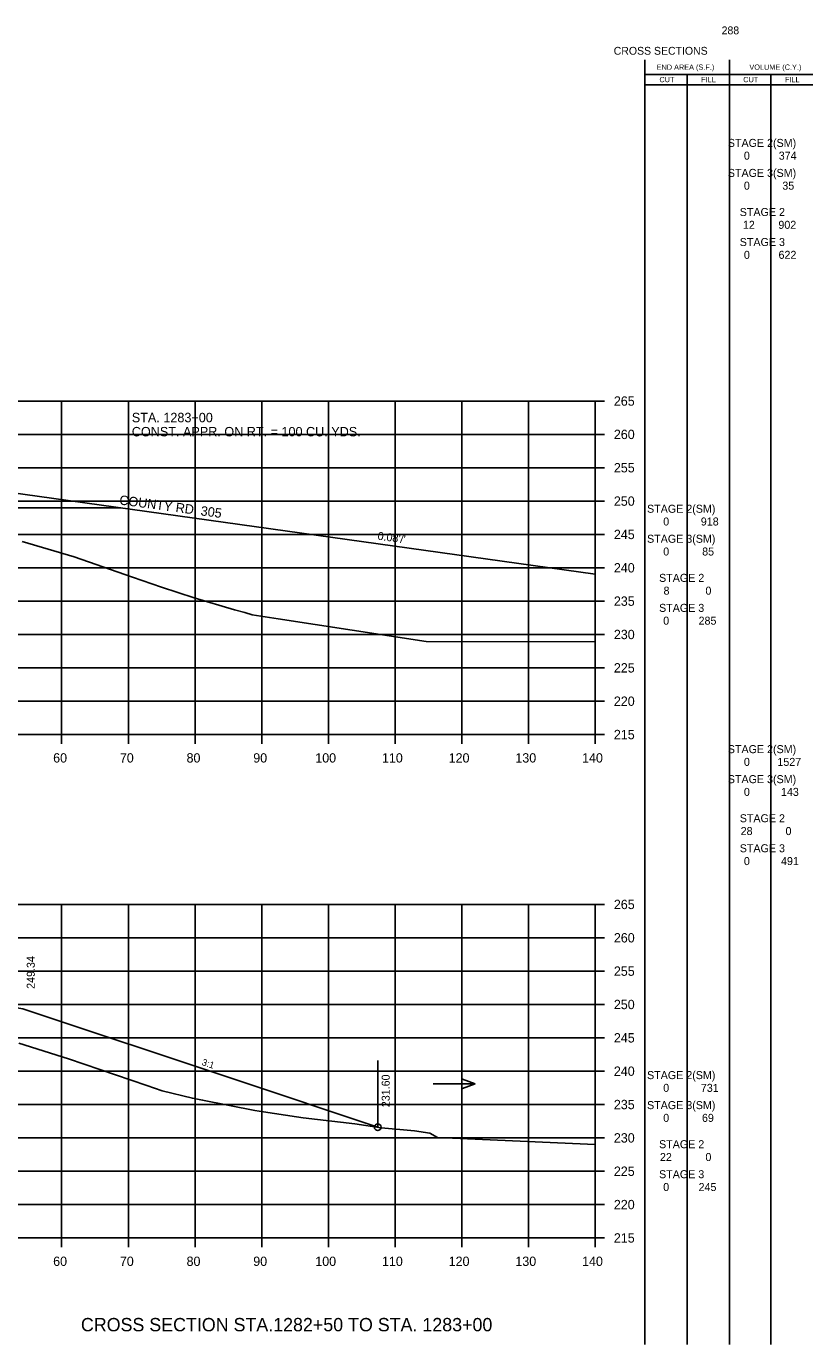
# Model space of a CAD drawing. Extents: x 1342547 to 1344156, y -1532351 to -1517216.
# Drawn here: x 1342757.6 to 1342875.5, y -1522960.3 to -1522762.6 of the extents above; entities that cross this region are included whole.
import ezdxf

# ---------------------------------------------------------------- set-up
doc = ezdxf.new("R2010")
doc.units = 0
for name, color, linetype in [('Level 2', 7, 'Continuous'), ('R_Axis', 7, 'Continuous'), ('R_Axis Annot', 7, 'Continuous'), ('R_Border Notes', 7, 'Continuous'), ('R_Draft', 7, 'Continuous'), ('R_Drive', 7, 'Continuous'), ('R_Exist Surface', 7, 'Continuous'), ('R_Fin Surface', 7, 'Continuous'), ('R_Grid', 7, 'Continuous'), ('R_No Plot', 7, 'Continuous'), ('R_Water', 7, 'Continuous'), ('R_Xsect Elev', 7, 'Continuous'), ('R_Xsect Slope', 7, 'Continuous')]:
    doc.layers.add(name, color=color, linetype=linetype)

msp = doc.modelspace()

# ---------------------------------------------------------------- linework, layer by layer
at = {"layer": 'Level 2'}
for p, q in [((1342850.33, -1522960.28), (1342850.32, -1522767.67)), ((1342862.99, -1522960.28), (1342862.99, -1522767.67)), ((1342850.32, -1522769.83), (1342863.59, -1522769.83)), ((1342856.66, -1522960.28), (1342856.66, -1522769.83)), ((1342863.59, -1522769.83), (1342875.48, -1522769.83)), ((1342869.23, -1522960.28), (1342869.23, -1522769.83)), ((1342850.32, -1522771.4), (1342863.59, -1522771.4)), ((1342863.59, -1522771.4), (1342875.48, -1522771.4))]:
    msp.add_line(p, q, dxfattribs=at)
at = {"layer": 'R_Axis'}
for p, q in [((1342842.87, -1522868.81), (1342842.87, -1522818.81)), ((1342844.27, -1522818.81), (1342842.87, -1522818.81)), ((1342844.27, -1522823.81), (1342842.87, -1522823.81)), ((1342844.27, -1522828.81), (1342842.87, -1522828.81)), ((1342844.27, -1522833.81), (1342842.87, -1522833.81)), ((1342844.27, -1522838.81), (1342842.87, -1522838.81)), ((1342844.27, -1522843.81), (1342842.87, -1522843.81)), ((1342844.27, -1522848.81), (1342842.87, -1522848.81)), ((1342844.27, -1522853.81), (1342842.87, -1522853.81)), ((1342844.27, -1522858.81), (1342842.87, -1522858.81)), ((1342844.27, -1522863.81), (1342842.87, -1522863.81)), ((1342562.87, -1522868.81), (1342842.87, -1522868.81)), ((1342762.87, -1522870.21), (1342762.87, -1522868.81)), ((1342772.87, -1522870.21), (1342772.87, -1522868.81)), ((1342782.87, -1522870.21), (1342782.87, -1522868.81)), ((1342792.87, -1522870.21), (1342792.87, -1522868.81)), ((1342802.87, -1522870.21), (1342802.87, -1522868.81)), ((1342812.87, -1522870.21), (1342812.87, -1522868.81)), ((1342822.87, -1522870.21), (1342822.87, -1522868.81)), ((1342832.87, -1522870.21), (1342832.87, -1522868.81)), ((1342842.87, -1522870.21), (1342842.87, -1522868.81)), ((1342844.27, -1522868.81), (1342842.87, -1522868.81)), ((1342842.87, -1522944.28), (1342842.87, -1522894.28)), ((1342844.27, -1522894.28), (1342842.87, -1522894.28)), ((1342844.27, -1522899.28), (1342842.87, -1522899.28)), ((1342844.27, -1522904.28), (1342842.87, -1522904.28)), ((1342844.27, -1522909.28), (1342842.87, -1522909.28)), ((1342844.27, -1522914.28), (1342842.87, -1522914.28)), ((1342844.27, -1522919.28), (1342842.87, -1522919.28)), ((1342844.27, -1522924.28), (1342842.87, -1522924.28)), ((1342844.27, -1522929.28), (1342842.87, -1522929.28)), ((1342844.27, -1522934.28), (1342842.87, -1522934.28)), ((1342844.27, -1522939.28), (1342842.87, -1522939.28)), ((1342562.87, -1522944.28), (1342842.87, -1522944.28)), ((1342762.87, -1522945.68), (1342762.87, -1522944.28)), ((1342772.87, -1522945.68), (1342772.87, -1522944.28)), ((1342782.87, -1522945.68), (1342782.87, -1522944.28)), ((1342792.87, -1522945.68), (1342792.87, -1522944.28)), ((1342802.87, -1522945.68), (1342802.87, -1522944.28)), ((1342812.87, -1522945.68), (1342812.87, -1522944.28)), ((1342822.87, -1522945.68), (1342822.87, -1522944.28)), ((1342832.87, -1522945.68), (1342832.87, -1522944.28)), ((1342842.87, -1522945.68), (1342842.87, -1522944.28)), ((1342844.27, -1522944.28), (1342842.87, -1522944.28))]:
    msp.add_line(p, q, dxfattribs=at)
at = {"layer": 'R_Drive'}
for points in [[(1342732.37, -1522832.12), (1342752.37, -1522832.12), (1342842.87, -1522844.79)], [(1342734.37, -1522832.16), (1342752.37, -1522832.12), (1342842.87, -1522844.79)]]:
    msp.add_lwpolyline(points, dxfattribs=at)
at = {"layer": 'R_Exist Surface'}
for points in [[(1342756.96, -1522839.87), (1342764.77, -1522842.19), (1342773.51, -1522845.22), (1342777.85, -1522846.74), (1342782.74, -1522848.31), (1342788.8, -1522850.13), (1342790.35, -1522850.49), (1342791.46, -1522850.84), (1342795.33, -1522851.46), (1342817.53, -1522854.85), (1342842.87, -1522854.9)], [(1342756.46, -1522915.08), (1342763.88, -1522917.45), (1342775.66, -1522921.44), (1342777.92, -1522922.22), (1342782.47, -1522923.33), (1342784.01, -1522923.62), (1342791.86, -1522925.17), (1342793.16, -1522925.36), (1342798.08, -1522926.14), (1342799.09, -1522926.28), (1342806.85, -1522927.18), (1342810.79, -1522927.76), (1342815.8, -1522928.23), (1342818.1, -1522928.58), (1342819.24, -1522929.24), (1342842.87, -1522930.26)]]:
    msp.add_lwpolyline(points, dxfattribs=at)
at = {"layer": 'R_Fin Surface'}
for points in [[(1342742.69, -1522834.84), (1342771.75, -1522834.84)], [(1342603.49, -1522921.69), (1342611.26, -1522924.28), (1342659.86, -1522908.08), (1342659.87, -1522908.08), (1342671.37, -1522907.62), (1342673.37, -1522907.58), (1342702.87, -1522906.99), (1342732.37, -1522907.58), (1342734.37, -1522907.62), (1342745.87, -1522908.08), (1342757.04, -1522909.94), (1342788.87, -1522920.55), (1342810.26, -1522927.68)]]:
    msp.add_lwpolyline(points, dxfattribs=at)
at = {"layer": 'R_Grid'}
for p, q in [((1342562.87, -1522818.81), (1342842.87, -1522818.81)), ((1342762.87, -1522868.81), (1342762.87, -1522818.81)), ((1342772.87, -1522868.81), (1342772.87, -1522818.81)), ((1342782.87, -1522868.81), (1342782.87, -1522818.81)), ((1342792.87, -1522868.81), (1342792.87, -1522818.81)), ((1342802.87, -1522868.81), (1342802.87, -1522818.81)), ((1342812.87, -1522868.81), (1342812.87, -1522818.81)), ((1342822.87, -1522868.81), (1342822.87, -1522818.81)), ((1342832.87, -1522868.81), (1342832.87, -1522818.81)), ((1342842.87, -1522868.81), (1342842.87, -1522818.81)), ((1342562.87, -1522823.81), (1342842.87, -1522823.81)), ((1342562.87, -1522828.81), (1342842.87, -1522828.81)), ((1342562.87, -1522833.81), (1342842.87, -1522833.81)), ((1342562.87, -1522838.81), (1342842.87, -1522838.81)), ((1342562.87, -1522843.81), (1342842.87, -1522843.81)), ((1342562.87, -1522848.81), (1342842.87, -1522848.81)), ((1342562.87, -1522853.81), (1342842.87, -1522853.81)), ((1342562.87, -1522858.81), (1342842.87, -1522858.81)), ((1342562.87, -1522863.81), (1342842.87, -1522863.81)), ((1342562.87, -1522868.81), (1342842.87, -1522868.81)), ((1342562.87, -1522894.28), (1342842.87, -1522894.28)), ((1342762.87, -1522944.28), (1342762.87, -1522894.28)), ((1342772.87, -1522944.28), (1342772.87, -1522894.28)), ((1342782.87, -1522944.28), (1342782.87, -1522894.28)), ((1342792.87, -1522944.28), (1342792.87, -1522894.28)), ((1342802.87, -1522944.28), (1342802.87, -1522894.28)), ((1342812.87, -1522944.28), (1342812.87, -1522894.28)), ((1342822.87, -1522944.28), (1342822.87, -1522894.28)), ((1342832.87, -1522944.28), (1342832.87, -1522894.28)), ((1342842.87, -1522944.28), (1342842.87, -1522894.28)), ((1342562.87, -1522899.28), (1342842.87, -1522899.28)), ((1342562.87, -1522904.28), (1342842.87, -1522904.28)), ((1342562.87, -1522909.28), (1342842.87, -1522909.28)), ((1342562.87, -1522914.28), (1342842.87, -1522914.28)), ((1342562.87, -1522919.28), (1342842.87, -1522919.28)), ((1342562.87, -1522924.28), (1342842.87, -1522924.28)), ((1342562.87, -1522929.28), (1342842.87, -1522929.28)), ((1342562.87, -1522934.28), (1342842.87, -1522934.28)), ((1342562.87, -1522939.28), (1342842.87, -1522939.28)), ((1342562.87, -1522944.28), (1342842.87, -1522944.28))]:
    msp.add_line(p, q, dxfattribs=at)
at = {"layer": 'R_No Plot'}
msp.add_circle((1342810.26, -1522927.68), 0.5, dxfattribs=at)
at = {"layer": 'R_Water'}
for p, q in [((1342824.87, -1522921.18), (1342822.95, -1522920.48)), ((1342818.59, -1522921.18), (1342824.87, -1522921.18)), ((1342824.87, -1522921.18), (1342822.95, -1522921.88))]:
    msp.add_line(p, q, dxfattribs=at)
at = {"layer": 'R_Xsect Elev'}
msp.add_line((1342810.26, -1522927.68), (1342810.26, -1522917.68), dxfattribs=at)

# ---------------------------------------------------------------- texts
at = {"layer": 'Level 2'}
for s, height, p in [('END AREA (S.F.)', 0.7937, (1342852.08, -1522769.15)), ('VOLUME (C.Y.)', 0.7937, (1342865.99, -1522769.15)), ('CUT', 0.794, (1342852.5, -1522771.01)), ('FILL', 0.794, (1342858.76, -1522771.01)), ('CUT', 0.794, (1342865.07, -1522771.01)), ('FILL', 0.794, (1342871.33, -1522771.01)), (' STAGE 2(SM)  ', 1.2, (1342862.31, -1522780.71)), ('0', 1.2, (1342865.17, -1522782.62)), ('374', 1.2, (1342870.39, -1522782.62)), (' STAGE 3(SM)  ', 1.2, (1342862.31, -1522785.21)), ('0', 1.2, (1342865.17, -1522787.12)), ('35', 1.2, (1342870.93, -1522787.12)), (' STAGE 2 ', 1.2, (1342864.1, -1522791.07)), ('12', 1.2, (1342865.02, -1522792.99)), ('902', 1.2, (1342870.34, -1522792.99)), (' STAGE 3 ', 1.2, (1342864.1, -1522795.57)), ('0', 1.2, (1342865.17, -1522797.49)), ('622', 1.2, (1342870.36, -1522797.49)), (' STAGE 2(SM)  ', 1.2, (1342850.2, -1522835.56)), ('0', 1.2, (1342853.07, -1522837.47)), ('918', 1.2, (1342858.71, -1522837.47)), (' STAGE 3(SM)  ', 1.2, (1342850.2, -1522840.06)), ('0', 1.2, (1342853.07, -1522841.97)), ('85', 1.2, (1342858.91, -1522841.97)), (' STAGE 2 ', 1.2, (1342852, -1522845.92)), ('8', 1.2, (1342853.12, -1522847.84)), ('0', 1.2, (1342859.4, -1522847.84)), (' STAGE 3 ', 1.2, (1342852, -1522850.42)), ('0', 1.2, (1342853.07, -1522852.34)), ('285', 1.2, (1342858.37, -1522852.34)), (' STAGE 2(SM)  ', 1.2, (1342862.31, -1522871.6)), ('0', 1.2, (1342865.17, -1522873.51)), ('1527', 1.2, (1342870.19, -1522873.51)), (' STAGE 3(SM)  ', 1.2, (1342862.31, -1522876.1)), ('0', 1.2, (1342865.17, -1522878.01)), ('143', 1.2, (1342870.73, -1522878.01)), (' STAGE 2 ', 1.2, (1342864.1, -1522881.96)), ('28', 1.2, (1342864.68, -1522883.88)), ('0', 1.2, (1342871.41, -1522883.88)), (' STAGE 3 ', 1.2, (1342864.1, -1522886.46)), ('0', 1.2, (1342865.17, -1522888.38)), ('491', 1.2, (1342870.73, -1522888.38)), (' STAGE 2(SM)  ', 1.2, (1342850.2, -1522920.47)), ('0', 1.2, (1342853.07, -1522922.38)), ('731', 1.2, (1342858.71, -1522922.38)), (' STAGE 3(SM)  ', 1.2, (1342850.2, -1522924.97)), ('0', 1.2, (1342853.07, -1522926.88)), ('69', 1.2, (1342858.88, -1522926.88)), (' STAGE 2 ', 1.2, (1342852, -1522930.83)), ('22', 1.2, (1342852.58, -1522932.75)), ('0', 1.2, (1342859.4, -1522932.75)), (' STAGE 3 ', 1.2, (1342852, -1522935.33)), ('0', 1.2, (1342853.07, -1522937.25)), ('245', 1.2, (1342858.37, -1522937.25))]:
    msp.add_text(s, height=height, dxfattribs=at).set_placement(p)
at = {"layer": 'R_Axis Annot'}
for s, p in [('265', (1342845.67, -1522819.51)), ('260', (1342845.67, -1522824.51)), ('255', (1342845.67, -1522829.51)), ('250', (1342845.67, -1522834.51)), ('245', (1342845.67, -1522839.51)), ('240', (1342845.67, -1522844.51)), ('235', (1342845.67, -1522849.51)), ('230', (1342845.67, -1522854.51)), ('225', (1342845.67, -1522859.51)), ('220', (1342845.67, -1522864.51)), ('215', (1342845.67, -1522869.51)), ('60', (1342761.6, -1522873.01)), ('70', (1342771.6, -1522873.01)), ('80', (1342781.6, -1522873.01)), ('90', (1342791.6, -1522873.01)), ('100', (1342800.9, -1522873.01)), ('110', (1342810.9, -1522873.01)), ('120', (1342820.9, -1522873.01)), ('130', (1342830.9, -1522873.01)), ('140', (1342840.9, -1522873.01)), ('265', (1342845.67, -1522894.98)), ('260', (1342845.67, -1522899.98)), ('255', (1342845.67, -1522904.98)), ('250', (1342845.67, -1522909.98)), ('245', (1342845.67, -1522914.98)), ('240', (1342845.67, -1522919.98)), ('235', (1342845.67, -1522924.98)), ('230', (1342845.67, -1522929.98)), ('225', (1342845.67, -1522934.98)), ('220', (1342845.67, -1522939.98)), ('215', (1342845.67, -1522944.98)), ('60', (1342761.6, -1522948.48)), ('70', (1342771.6, -1522948.48)), ('80', (1342781.6, -1522948.48)), ('90', (1342791.6, -1522948.48)), ('100', (1342800.9, -1522948.48)), ('110', (1342810.9, -1522948.48)), ('120', (1342820.9, -1522948.48)), ('130', (1342830.9, -1522948.48)), ('140', (1342840.9, -1522948.48))]:
    msp.add_text(s, height=1.4, dxfattribs=at).set_placement(p)
at = {"layer": 'R_Border Notes'}
for s, height, p in [('288', 1.178, (1342861.83, -1522763.83)), ('CROSS SECTIONS', 1.1775, (1342845.65, -1522766.89)), ('STA. 1283+00 ', 1.4147, (1342773.39, -1522821.99)), ('CONST. APPR. ON RT. = 100 CU. YDS.', 1.4147, (1342773.39, -1522824.11))]:
    msp.add_text(s, height=height, dxfattribs=at).set_placement(p)
msp.add_text('COUNTY RD. 305', height=1.4147, rotation=352.4074, dxfattribs=at).set_placement((1342771.46, -1522834.31))
at = {"layer": 'R_Draft'}
msp.add_text('CROSS SECTION STA.1282+50 TO STA. 1283+00', height=2, dxfattribs=at).set_placement((1342765.76, -1522958.28))
at = {"layer": 'R_Xsect Elev'}
for s, rotation, p in [("0.08'/'", 352.0304, (1342810.19, -1522839.58)), ('249.34', 90, (1342758.84, -1522906.94)), ('231.60', 90, (1342812.06, -1522924.68))]:
    msp.add_text(s, height=1.2, rotation=rotation, dxfattribs=at).set_placement(p)
at = {"layer": 'R_Xsect Slope'}
msp.add_text('3:1', height=1, rotation=341.5651, dxfattribs=at).set_placement((1342783.81, -1522918.34))

doc.saveas('drawing.dxf')
